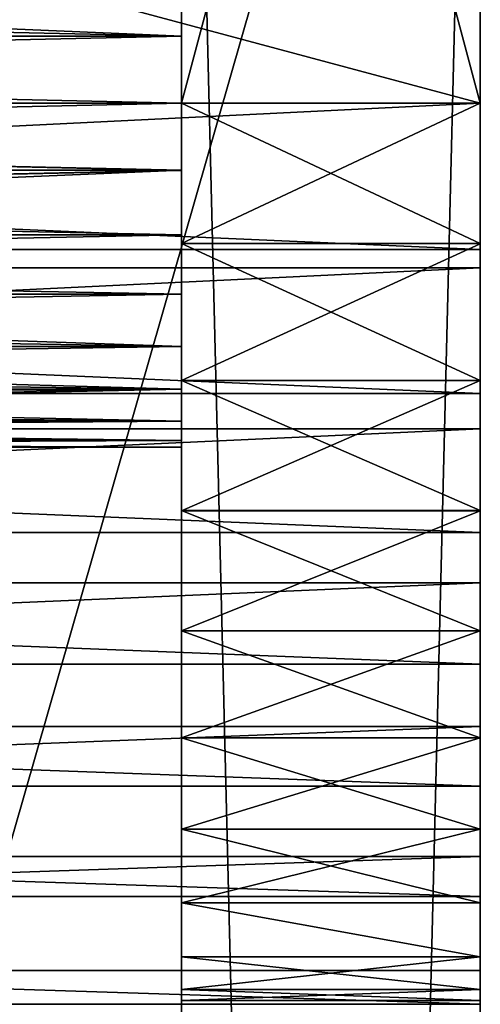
# Model space of a CAD drawing. Header units: millimetres. Extents: x -41 to 11, y -3 to 963.
# Tile 539 of 656: x 8.04 to 11.12, y 366.98 to 373.56. Entities that reach past the tile are written whole.
import ezdxf

# ---------------------------------------------------------------- set-up
doc = ezdxf.new("R2010")
doc.units = ezdxf.units.MM
doc.header["$LTSCALE"] = 65.185185
for name, color, linetype in [('3319', 7, 'CONTINUOUS'), ('3321', 7, 'CONTINUOUS'), ('3323', 7, 'CONTINUOUS'), ('3341', 7, 'CONTINUOUS'), ('3344', 7, 'CONTINUOUS'), ('3345', 7, 'CONTINUOUS'), ('3346', 7, 'CONTINUOUS'), ('3347', 7, 'CONTINUOUS'), ('3350', 7, 'CONTINUOUS'), ('3353', 7, 'CONTINUOUS'), ('3355', 7, 'CONTINUOUS'), ('3356', 7, 'CONTINUOUS'), ('3357', 7, 'CONTINUOUS'), ('3359', 7, 'CONTINUOUS'), ('3378', 7, 'CONTINUOUS'), ('3379', 7, 'CONTINUOUS')]:
    doc.layers.add(name, color=color, linetype=linetype)

msp = doc.modelspace()

# ---------------------------------------------------------------- linework, layer by layer
at = {"layer": '3319', "linetype": 'Continuous'}
for points in [[(9.125, 382.5, 93.5), (9.125, 297.5, 93.5), (9.125, 380.5, 91.5), (9.125, 382.5, 93.5)], [(9.125, 297.5, 8.5), (9.125, 382.5, 8.5), (9.125, 299.5, 10.5), (9.125, 297.5, 8.5)], [(9.125, 299.5, 10.5), (9.125, 382.5, 8.5), (9.125, 380.5, 10.5), (9.125, 299.5, 10.5)], [(9.125, 373, 57), (9.125, 375.1249, 51.8801), (9.125, 380.5, 57), (9.125, 373, 57)], [(9.125, 374.9119, 49.7215), (9.125, 372.0611, 45.0739), (9.125, 380.5, 57), (9.125, 374.9119, 49.7215)], [(9.125, 373, 45), (9.125, 380.5, 45), (9.125, 380.5, 57), (9.125, 373, 45)], [(9.125, 372.0611, 45.0739), (9.125, 373, 45), (9.125, 380.5, 57), (9.125, 372.0611, 45.0739)], [(9.125, 297.5, 93.5), (9.125, 299.5, 91.5), (9.125, 380.5, 91.5), (9.125, 297.5, 93.5)], [(9.125, 374.9121, 52.2782), (9.125, 375.1249, 51.8801), (9.125, 373, 57), (9.125, 374.9121, 52.2782)], [(9.125, 374.6262, 52.6265), (9.125, 374.9121, 52.2782), (9.125, 373, 57), (9.125, 374.6262, 52.6265)], [(9.125, 374.9119, 49.7215), (9.125, 374.6258, 49.3731), (9.125, 372.0611, 45.0739), (9.125, 374.9119, 49.7215)], [(9.125, 374.2777, 52.9125), (9.125, 374.6262, 52.6265), (9.125, 373, 57), (9.125, 374.2777, 52.9125)], [(9.125, 372.0611, 45.0739), (9.125, 374.6258, 49.3731), (9.125, 371.1457, 45.2937), (9.125, 372.0611, 45.0739)], [(9.125, 374.6258, 49.3731), (9.125, 374.2773, 49.0873), (9.125, 371.1457, 45.2937), (9.125, 374.6258, 49.3731)], [(9.125, 373.8803, 53.1249), (9.125, 374.2777, 52.9125), (9.125, 373, 57), (9.125, 373.8803, 53.1249)], [(9.125, 374.2773, 49.0873), (9.125, 373.8802, 48.8751), (9.125, 371.1457, 45.2937), (9.125, 374.2773, 49.0873)], [(9.125, 373.4486, 53.2558), (9.125, 373.8803, 53.1249), (9.125, 373, 57), (9.125, 373.4486, 53.2558)], [(9.125, 373.8802, 48.8751), (9.125, 373.4489, 48.7442), (9.125, 371.1457, 45.2937), (9.125, 373.8802, 48.8751)], [(9.125, 373.4489, 48.7442), (9.125, 373.0002, 48.7), (9.125, 370.2756, 45.6542), (9.125, 373.4489, 48.7442)], [(9.125, 371.1457, 45.2937), (9.125, 373.4489, 48.7442), (9.125, 370.2756, 45.6542), (9.125, 371.1457, 45.2937)], [(9.125, 372.9998, 53.3), (9.125, 373.4486, 53.2558), (9.125, 373, 57), (9.125, 372.9998, 53.3)], [(9.125, 373.0002, 48.7), (9.125, 372.5514, 48.7442), (9.125, 370.2756, 45.6542), (9.125, 373.0002, 48.7)], [(9.125, 372.5511, 53.2558), (9.125, 372.9998, 53.3), (9.125, 373, 57), (9.125, 372.5511, 53.2558)], [(9.125, 372.1198, 53.1249), (9.125, 372.5511, 53.2558), (9.125, 373, 57), (9.125, 372.1198, 53.1249)], [(9.125, 371.7227, 52.9127), (9.125, 372.1198, 53.1249), (9.125, 373, 57), (9.125, 371.7227, 52.9127)], [(9.125, 371.3742, 52.6269), (9.125, 371.7227, 52.9127), (9.125, 373, 57), (9.125, 371.3742, 52.6269)], [(9.125, 372.0612, 56.9261), (9.125, 367.0737, 51.9378), (9.125, 373, 57), (9.125, 372.0612, 56.9261)], [(9.125, 367.2936, 49.146), (9.125, 371.3742, 52.6269), (9.125, 373, 57), (9.125, 367.2936, 49.146)], [(9.125, 367, 50.9996), (9.125, 367.0739, 50.0614), (9.125, 373, 57), (9.125, 367, 50.9996)], [(9.125, 367.0737, 51.9378), (9.125, 367, 50.9996), (9.125, 373, 57), (9.125, 367.0737, 51.9378)], [(9.125, 367.0739, 50.0614), (9.125, 367.2936, 49.146), (9.125, 373, 57), (9.125, 367.0739, 50.0614)], [(9.125, 372.5514, 48.7442), (9.125, 372.1197, 48.8751), (9.125, 369.4733, 46.1459), (9.125, 372.5514, 48.7442)], [(9.125, 370.2756, 45.6542), (9.125, 372.5514, 48.7442), (9.125, 369.4733, 46.1459), (9.125, 370.2756, 45.6542)], [(9.125, 372.1197, 48.8751), (9.125, 371.7223, 49.0875), (9.125, 369.4733, 46.1459), (9.125, 372.1197, 48.8751)], [(9.125, 371.1458, 56.7063), (9.125, 367.2933, 52.8531), (9.125, 372.0612, 56.9261), (9.125, 371.1458, 56.7063)], [(9.125, 367.2933, 52.8531), (9.125, 367.0737, 51.9378), (9.125, 372.0612, 56.9261), (9.125, 367.2933, 52.8531)], [(9.125, 371.7223, 49.0875), (9.125, 371.3738, 49.3735), (9.125, 369.4733, 46.1459), (9.125, 371.7223, 49.0875)], [(9.125, 371.0881, 52.2785), (9.125, 371.3742, 52.6269), (9.125, 367.654, 48.2761), (9.125, 371.0881, 52.2785)], [(9.125, 367.654, 48.2761), (9.125, 371.3742, 52.6269), (9.125, 367.2936, 49.146), (9.125, 367.654, 48.2761)], [(9.125, 371.3738, 49.3735), (9.125, 371.0879, 49.7218), (9.125, 368.7575, 46.7573), (9.125, 371.3738, 49.3735)], [(9.125, 369.4733, 46.1459), (9.125, 371.3738, 49.3735), (9.125, 368.7575, 46.7573), (9.125, 369.4733, 46.1459)], [(9.125, 367.6536, 53.7233), (9.125, 367.2933, 52.8531), (9.125, 371.1458, 56.7063), (9.125, 367.6536, 53.7233)], [(9.125, 370.2761, 56.3461), (9.125, 367.6536, 53.7233), (9.125, 371.1458, 56.7063), (9.125, 370.2761, 56.3461)], [(9.125, 370.8752, 51.8805), (9.125, 371.0881, 52.2785), (9.125, 367.654, 48.2761), (9.125, 370.8752, 51.8805)], [(9.125, 371.0879, 49.7218), (9.125, 370.8751, 50.1199), (9.125, 368.7575, 46.7573), (9.125, 371.0879, 49.7218)], [(9.125, 370.7443, 51.4493), (9.125, 370.8752, 51.8805), (9.125, 367.654, 48.2761), (9.125, 370.7443, 51.4493)], [(9.125, 368.7575, 46.7573), (9.125, 370.8751, 50.1199), (9.125, 368.146, 47.4731), (9.125, 368.7575, 46.7573)], [(9.125, 370.8751, 50.1199), (9.125, 370.7442, 50.5512), (9.125, 368.146, 47.4731), (9.125, 370.8751, 50.1199)], [(9.125, 370.7, 51), (9.125, 370.7443, 51.4493), (9.125, 367.654, 48.2761), (9.125, 370.7, 51)], [(9.125, 370.7442, 50.5512), (9.125, 370.7, 51), (9.125, 368.146, 47.4731), (9.125, 370.7442, 50.5512)], [(9.125, 368.146, 47.4731), (9.125, 370.7, 51), (9.125, 367.654, 48.2761), (9.125, 368.146, 47.4731)], [(9.125, 368.1454, 54.526), (9.125, 367.6536, 53.7233), (9.125, 370.2761, 56.3461), (9.125, 368.1454, 54.526)], [(9.125, 369.4734, 55.8542), (9.125, 368.1454, 54.526), (9.125, 370.2761, 56.3461), (9.125, 369.4734, 55.8542)], [(9.125, 368.7574, 55.2426), (9.125, 368.1454, 54.526), (9.125, 369.4734, 55.8542), (9.125, 368.7574, 55.2426)]]:
    msp.add_3dface(points, dxfattribs=at)
at = {"layer": '3321', "linetype": 'Continuous'}
for points in [[(9.125, 297.5, 93.5), (9.125, 382.5, 93.5), (-40.875, 297.5, 93.5), (9.125, 297.5, 93.5)], [(9.125, 382.5, 93.5), (-40.875, 382.5, 93.5), (-40.875, 297.5, 93.5), (9.125, 382.5, 93.5)]]:
    msp.add_3dface(points, dxfattribs=at)
at = {"layer": '3323', "linetype": 'Continuous'}
for points in [[(-40.875, 382.5, 8.5), (9.125, 297.5, 8.5), (-40.875, 297.5, 8.5), (-40.875, 382.5, 8.5)], [(9.125, 382.5, 8.5), (9.125, 297.5, 8.5), (-40.875, 382.5, 8.5), (9.125, 382.5, 8.5)]]:
    msp.add_3dface(points, dxfattribs=at)
at = {"layer": '3341', "linetype": 'Continuous'}
for points in [[(-11.275, 379, 12), (-11.275, 301, 12), (11.125, 379, 12), (-11.275, 379, 12)], [(-11.275, 301, 12), (11.125, 301, 12), (11.125, 379, 12), (-11.275, 301, 12)]]:
    msp.add_3dface(points, dxfattribs=at)
at = {"layer": '3344', "linetype": 'Continuous'}
for points in [[(-11.275, 373, 43.5), (-11.275, 379, 43.5), (11.125, 379, 43.5), (-11.275, 373, 43.5)], [(-11.275, 373, 43.5), (11.125, 379, 43.5), (11.125, 373, 43.5), (-11.275, 373, 43.5)]]:
    msp.add_3dface(points, dxfattribs=at)
at = {"layer": '3345', "linetype": 'Continuous'}
for points in [[(-11.275, 372.0209, 43.5642), (-11.275, 373, 43.5), (11.125, 372.0209, 43.5642), (-11.275, 372.0209, 43.5642)], [(-11.275, 373, 43.5), (11.125, 373, 43.5), (11.125, 372.0209, 43.5642), (-11.275, 373, 43.5)], [(11.125, 373, 58.5), (-11.275, 371.8992, 58.4188), (11.125, 371.8986, 58.4187), (11.125, 373, 58.5)], [(-11.275, 373, 58.5), (-11.275, 371.8992, 58.4188), (11.125, 373, 58.5), (-11.275, 373, 58.5)], [(-11.275, 371.0587, 43.7556), (-11.275, 372.0209, 43.5642), (11.125, 371.0587, 43.7556), (-11.275, 371.0587, 43.7556)], [(11.125, 371.0587, 43.7556), (-11.275, 372.0209, 43.5642), (11.125, 372.0209, 43.5642), (11.125, 371.0587, 43.7556)], [(-11.275, 371.8992, 58.4188), (-11.275, 370.8227, 58.177), (11.125, 371.8986, 58.4187), (-11.275, 371.8992, 58.4188)], [(11.125, 371.8986, 58.4187), (-11.275, 370.8227, 58.177), (11.125, 370.8221, 58.1768), (11.125, 371.8986, 58.4187)], [(11.125, 370.1299, 44.0709), (-11.275, 371.0587, 43.7556), (11.125, 371.0587, 43.7556), (11.125, 370.1299, 44.0709)], [(-11.275, 370.1299, 44.0709), (-11.275, 371.0587, 43.7556), (11.125, 370.1299, 44.0709), (-11.275, 370.1299, 44.0709)], [(-11.275, 370.8227, 58.177), (-11.275, 369.7928, 57.7797), (11.125, 370.8221, 58.1768), (-11.275, 370.8227, 58.177)], [(11.125, 370.8221, 58.1768), (-11.275, 369.7928, 57.7797), (11.125, 369.7923, 57.7794), (11.125, 370.8221, 58.1768)], [(11.125, 369.2501, 44.5047), (-11.275, 370.1299, 44.0709), (11.125, 370.1299, 44.0709), (11.125, 369.2501, 44.5047)], [(-11.275, 369.2501, 44.5047), (-11.275, 370.1299, 44.0709), (11.125, 369.2501, 44.5047), (-11.275, 369.2501, 44.5047)], [(-11.275, 369.7928, 57.7797), (-11.275, 368.8333, 57.2361), (11.125, 369.7923, 57.7794), (-11.275, 369.7928, 57.7797)], [(11.125, 369.7923, 57.7794), (-11.275, 368.8333, 57.2361), (11.125, 368.8326, 57.2356), (11.125, 369.7923, 57.7794)], [(11.125, 368.4344, 45.0497), (-11.275, 369.2501, 44.5047), (11.125, 369.2501, 44.5047), (11.125, 368.4344, 45.0497)], [(-11.275, 368.4344, 45.0497), (-11.275, 369.2501, 44.5047), (11.125, 368.4344, 45.0497), (-11.275, 368.4344, 45.0497)], [(-11.275, 368.8333, 57.2361), (-11.275, 367.9634, 56.5572), (11.125, 368.8326, 57.2356), (-11.275, 368.8333, 57.2361)], [(11.125, 368.8326, 57.2356), (-11.275, 367.9634, 56.5572), (11.125, 367.963, 56.5569), (11.125, 368.8326, 57.2356)], [(11.125, 367.6967, 45.6967), (-11.275, 368.4344, 45.0497), (11.125, 368.4344, 45.0497), (11.125, 367.6967, 45.6967)], [(-11.275, 367.6967, 45.6967), (-11.275, 368.4344, 45.0497), (11.125, 367.6967, 45.6967), (-11.275, 367.6967, 45.6967)], [(-11.275, 367.9634, 56.5572), (-11.275, 367.2024, 55.7579), (11.125, 367.963, 56.5569), (-11.275, 367.9634, 56.5572)], [(11.125, 367.963, 56.5569), (-11.275, 367.2024, 55.7579), (11.125, 367.2026, 55.7581), (11.125, 367.963, 56.5569)], [(-11.275, 366.9754, 46.533), (-11.275, 367.6967, 45.6967), (11.125, 366.9758, 46.5325), (-11.275, 366.9754, 46.533)], [(11.125, 366.9758, 46.5325), (-11.275, 367.6967, 45.6967), (11.125, 367.6967, 45.6967), (11.125, 366.9758, 46.5325)], [(11.125, 367.2026, 55.7581), (-11.275, 367.2024, 55.7579), (11.125, 366.5672, 54.856), (11.125, 367.2026, 55.7581)], [(-11.275, 367.2024, 55.7579), (-11.275, 366.5667, 54.8552), (11.125, 366.5672, 54.856), (-11.275, 367.2024, 55.7579)], [(11.125, 366.3855, 47.4647), (-11.275, 366.9754, 46.533), (11.125, 366.9758, 46.5325), (11.125, 366.3855, 47.4647)]]:
    msp.add_3dface(points, dxfattribs=at)
at = {"layer": '3346', "linetype": 'Continuous'}
for points in [[(-11.275, 379, 58.5), (-11.275, 373, 58.5), (11.125, 373, 58.5), (-11.275, 379, 58.5)], [(-11.275, 379, 58.5), (11.125, 373, 58.5), (11.125, 379, 58.5), (-11.275, 379, 58.5)]]:
    msp.add_3dface(points, dxfattribs=at)
at = {"layer": '3347', "linetype": 'Continuous'}
for points in [[(11.125, 373, 45), (11.125, 379, 43.5), (11.125, 380.5, 45), (11.125, 373, 45)], [(11.125, 380.5, 10.5), (11.125, 301, 12), (11.125, 299.5, 10.5), (11.125, 380.5, 10.5)], [(11.125, 379, 12), (11.125, 301, 12), (11.125, 380.5, 10.5), (11.125, 379, 12)], [(11.125, 380.5, 57), (11.125, 379, 58.5), (11.125, 373, 57), (11.125, 380.5, 57)], [(11.125, 299.5, 91.5), (11.125, 379, 90), (11.125, 380.5, 91.5), (11.125, 299.5, 91.5)], [(11.125, 373, 43.5), (11.125, 379, 43.5), (11.125, 373, 45), (11.125, 373, 43.5)], [(11.125, 379, 58.5), (11.125, 373, 58.5), (11.125, 373, 57), (11.125, 379, 58.5)], [(11.125, 301, 90), (11.125, 379, 90), (11.125, 299.5, 91.5), (11.125, 301, 90)], [(11.125, 373, 58.5), (11.125, 371.8986, 58.4187), (11.125, 371.1458, 56.7063), (11.125, 373, 58.5)], [(11.125, 372.0209, 43.5642), (11.125, 373, 43.5), (11.125, 373, 45), (11.125, 372.0209, 43.5642)], [(11.125, 372.0612, 56.9261), (11.125, 373, 58.5), (11.125, 371.1458, 56.7063), (11.125, 372.0612, 56.9261)], [(11.125, 373, 57), (11.125, 373, 58.5), (11.125, 372.0612, 56.9261), (11.125, 373, 57)], [(11.125, 371.0587, 43.7556), (11.125, 372.0209, 43.5642), (11.125, 373, 45), (11.125, 371.0587, 43.7556)], [(11.125, 372.0605, 45.074), (11.125, 371.0587, 43.7556), (11.125, 373, 45), (11.125, 372.0605, 45.074)], [(11.125, 370.1299, 44.0709), (11.125, 371.0587, 43.7556), (11.125, 372.0605, 45.074), (11.125, 370.1299, 44.0709)], [(11.125, 371.1452, 45.2939), (11.125, 370.1299, 44.0709), (11.125, 372.0605, 45.074), (11.125, 371.1452, 45.2939)], [(11.125, 369.4734, 55.8542), (11.125, 371.8986, 58.4187), (11.125, 368.7574, 55.2426), (11.125, 369.4734, 55.8542)], [(11.125, 370.2761, 56.3461), (11.125, 371.8986, 58.4187), (11.125, 369.4734, 55.8542), (11.125, 370.2761, 56.3461)], [(11.125, 371.1458, 56.7063), (11.125, 371.8986, 58.4187), (11.125, 370.2761, 56.3461), (11.125, 371.1458, 56.7063)], [(11.125, 371.8986, 58.4187), (11.125, 365.7249, 52.823), (11.125, 368.7574, 55.2426), (11.125, 371.8986, 58.4187)], [(11.125, 371.8986, 58.4187), (11.125, 370.8221, 58.1768), (11.125, 365.7249, 52.823), (11.125, 371.8986, 58.4187)], [(11.125, 369.2501, 44.5047), (11.125, 370.1299, 44.0709), (11.125, 371.1452, 45.2939), (11.125, 369.2501, 44.5047)], [(11.125, 370.2751, 45.6545), (11.125, 369.2501, 44.5047), (11.125, 371.1452, 45.2939), (11.125, 370.2751, 45.6545)], [(11.125, 370.8221, 58.1768), (11.125, 366.0712, 53.8707), (11.125, 365.7249, 52.823), (11.125, 370.8221, 58.1768)], [(11.125, 370.8221, 58.1768), (11.125, 369.7923, 57.7794), (11.125, 366.0712, 53.8707), (11.125, 370.8221, 58.1768)], [(11.125, 368.4344, 45.0497), (11.125, 369.2501, 44.5047), (11.125, 370.2751, 45.6545), (11.125, 368.4344, 45.0497)], [(11.125, 369.4726, 46.1464), (11.125, 368.4344, 45.0497), (11.125, 370.2751, 45.6545), (11.125, 369.4726, 46.1464)], [(11.125, 369.7923, 57.7794), (11.125, 366.5672, 54.856), (11.125, 366.0712, 53.8707), (11.125, 369.7923, 57.7794)], [(11.125, 369.7923, 57.7794), (11.125, 368.8326, 57.2356), (11.125, 366.5672, 54.856), (11.125, 369.7923, 57.7794)], [(11.125, 368.7571, 46.7576), (11.125, 367.6967, 45.6967), (11.125, 369.4726, 46.1464), (11.125, 368.7571, 46.7576)], [(11.125, 367.6967, 45.6967), (11.125, 368.4344, 45.0497), (11.125, 369.4726, 46.1464), (11.125, 367.6967, 45.6967)], [(11.125, 368.8326, 57.2356), (11.125, 367.2026, 55.7581), (11.125, 366.5672, 54.856), (11.125, 368.8326, 57.2356)], [(11.125, 368.8326, 57.2356), (11.125, 367.963, 56.5569), (11.125, 367.2026, 55.7581), (11.125, 368.8326, 57.2356)], [(11.125, 368.7574, 55.2426), (11.125, 365.5361, 51.7352), (11.125, 368.1457, 54.5265), (11.125, 368.7574, 55.2426)], [(11.125, 365.7249, 52.823), (11.125, 365.5361, 51.7352), (11.125, 368.7574, 55.2426), (11.125, 365.7249, 52.823)], [(11.125, 368.1459, 47.4733), (11.125, 367.6967, 45.6967), (11.125, 368.7571, 46.7576), (11.125, 368.1459, 47.4733)], [(11.125, 367.654, 48.276), (11.125, 366.9758, 46.5325), (11.125, 368.1459, 47.4733), (11.125, 367.654, 48.276)], [(11.125, 366.9758, 46.5325), (11.125, 367.6967, 45.6967), (11.125, 368.1459, 47.4733), (11.125, 366.9758, 46.5325)], [(11.125, 368.1457, 54.5265), (11.125, 365.5361, 51.7352), (11.125, 367.6539, 53.7238), (11.125, 368.1457, 54.5265)], [(11.125, 367.2937, 49.1459), (11.125, 366.3855, 47.4647), (11.125, 367.654, 48.276), (11.125, 367.2937, 49.1459)], [(11.125, 366.3855, 47.4647), (11.125, 366.9758, 46.5325), (11.125, 367.654, 48.276), (11.125, 366.3855, 47.4647)], [(11.125, 367.6539, 53.7238), (11.125, 365.509, 50.6319), (11.125, 367.2935, 52.8536), (11.125, 367.6539, 53.7238)], [(11.125, 365.5361, 51.7352), (11.125, 365.509, 50.6319), (11.125, 367.6539, 53.7238), (11.125, 365.5361, 51.7352)], [(11.125, 365.9382, 48.4739), (11.125, 366.3855, 47.4647), (11.125, 367.2937, 49.1459), (11.125, 365.9382, 48.4739)], [(11.125, 367.0738, 50.0616), (11.125, 365.9382, 48.4739), (11.125, 367.2937, 49.1459), (11.125, 367.0738, 50.0616)], [(11.125, 367.2935, 52.8536), (11.125, 365.509, 50.6319), (11.125, 367.0739, 51.9386), (11.125, 367.2935, 52.8536)], [(11.125, 367.0739, 51.9386), (11.125, 365.6441, 49.5367), (11.125, 367, 51.0001), (11.125, 367.0739, 51.9386)], [(11.125, 365.509, 50.6319), (11.125, 365.6441, 49.5367), (11.125, 367.0739, 51.9386), (11.125, 365.509, 50.6319)], [(11.125, 365.6441, 49.5367), (11.125, 365.9382, 48.4739), (11.125, 367.0738, 50.0616), (11.125, 365.6441, 49.5367)], [(11.125, 367, 51.0001), (11.125, 365.6441, 49.5367), (11.125, 367.0738, 50.0616), (11.125, 367, 51.0001)]]:
    msp.add_3dface(points, dxfattribs=at)
at = {"layer": '3350', "linetype": 'Continuous'}
for points in [[(-11.275, 379, 90), (11.125, 379, 90), (11.125, 301, 90), (-11.275, 379, 90)], [(-11.275, 301, 90), (-11.275, 379, 90), (11.125, 301, 90), (-11.275, 301, 90)]]:
    msp.add_3dface(points, dxfattribs=at)
at = {"layer": '3353', "linetype": 'Continuous'}
for points in [[(9.125, 299.5, 91.5), (11.125, 299.5, 91.5), (11.125, 380.5, 91.5), (9.125, 299.5, 91.5)], [(9.125, 380.5, 91.5), (9.125, 299.5, 91.5), (11.125, 380.5, 91.5), (9.125, 380.5, 91.5)]]:
    msp.add_3dface(points, dxfattribs=at)
at = {"layer": '3355', "linetype": 'Continuous'}
for points in [[(9.125, 380.5, 57), (11.125, 380.5, 57), (11.125, 373, 57), (9.125, 380.5, 57)], [(9.125, 373, 57), (9.125, 380.5, 57), (11.125, 373, 57), (9.125, 373, 57)]]:
    msp.add_3dface(points, dxfattribs=at)
at = {"layer": '3356', "linetype": 'Continuous'}
for points in [[(9.125, 373, 57), (11.125, 373, 57), (11.125, 372.0612, 56.9261), (9.125, 373, 57)], [(9.125, 372.0612, 56.9261), (9.125, 373, 57), (11.125, 372.0612, 56.9261), (9.125, 372.0612, 56.9261)], [(9.125, 373, 45), (9.125, 372.0611, 45.0739), (11.125, 373, 45), (9.125, 373, 45)], [(9.125, 372.0611, 45.0739), (11.125, 372.0605, 45.074), (11.125, 373, 45), (9.125, 372.0611, 45.0739)], [(9.125, 372.0612, 56.9261), (11.125, 372.0612, 56.9261), (11.125, 371.1458, 56.7063), (9.125, 372.0612, 56.9261)], [(9.125, 371.1458, 56.7063), (9.125, 372.0612, 56.9261), (11.125, 371.1458, 56.7063), (9.125, 371.1458, 56.7063)], [(9.125, 372.0611, 45.0739), (9.125, 371.1457, 45.2937), (11.125, 372.0605, 45.074), (9.125, 372.0611, 45.0739)], [(9.125, 371.1457, 45.2937), (11.125, 371.1452, 45.2939), (11.125, 372.0605, 45.074), (9.125, 371.1457, 45.2937)], [(9.125, 371.1458, 56.7063), (11.125, 371.1458, 56.7063), (11.125, 370.2761, 56.3461), (9.125, 371.1458, 56.7063)], [(9.125, 370.2761, 56.3461), (9.125, 371.1458, 56.7063), (11.125, 370.2761, 56.3461), (9.125, 370.2761, 56.3461)], [(9.125, 371.1457, 45.2937), (9.125, 370.2756, 45.6542), (11.125, 371.1452, 45.2939), (9.125, 371.1457, 45.2937)], [(9.125, 370.2756, 45.6542), (11.125, 370.2751, 45.6545), (11.125, 371.1452, 45.2939), (9.125, 370.2756, 45.6542)], [(9.125, 370.2761, 56.3461), (11.125, 370.2761, 56.3461), (11.125, 369.4734, 55.8542), (9.125, 370.2761, 56.3461)], [(9.125, 369.4734, 55.8542), (9.125, 370.2761, 56.3461), (11.125, 369.4734, 55.8542), (9.125, 369.4734, 55.8542)], [(9.125, 370.2756, 45.6542), (9.125, 369.4733, 46.1459), (11.125, 370.2751, 45.6545), (9.125, 370.2756, 45.6542)], [(9.125, 369.4733, 46.1459), (11.125, 369.4726, 46.1464), (11.125, 370.2751, 45.6545), (9.125, 369.4733, 46.1459)], [(9.125, 369.4734, 55.8542), (11.125, 369.4734, 55.8542), (11.125, 368.7574, 55.2426), (9.125, 369.4734, 55.8542)], [(9.125, 368.7574, 55.2426), (9.125, 369.4734, 55.8542), (11.125, 368.7574, 55.2426), (9.125, 368.7574, 55.2426)], [(9.125, 369.4733, 46.1459), (9.125, 368.7575, 46.7573), (11.125, 369.4726, 46.1464), (9.125, 369.4733, 46.1459)], [(9.125, 368.7575, 46.7573), (11.125, 368.7571, 46.7576), (11.125, 369.4726, 46.1464), (9.125, 368.7575, 46.7573)], [(9.125, 368.7575, 46.7573), (9.125, 368.146, 47.4731), (11.125, 368.7571, 46.7576), (9.125, 368.7575, 46.7573)], [(9.125, 368.1454, 54.526), (9.125, 368.7574, 55.2426), (11.125, 368.1457, 54.5265), (9.125, 368.1454, 54.526)], [(9.125, 368.7574, 55.2426), (11.125, 368.7574, 55.2426), (11.125, 368.1457, 54.5265), (9.125, 368.7574, 55.2426)], [(9.125, 368.146, 47.4731), (11.125, 368.1459, 47.4733), (11.125, 368.7571, 46.7576), (9.125, 368.146, 47.4731)], [(9.125, 368.146, 47.4731), (9.125, 367.654, 48.2761), (11.125, 368.1459, 47.4733), (9.125, 368.146, 47.4731)], [(9.125, 367.654, 48.2761), (11.125, 367.654, 48.276), (11.125, 368.1459, 47.4733), (9.125, 367.654, 48.2761)], [(9.125, 368.1454, 54.526), (11.125, 368.1457, 54.5265), (11.125, 367.6539, 53.7238), (9.125, 368.1454, 54.526)], [(9.125, 367.6536, 53.7233), (9.125, 368.1454, 54.526), (11.125, 367.6539, 53.7238), (9.125, 367.6536, 53.7233)], [(9.125, 367.654, 48.2761), (11.125, 367.2937, 49.1459), (11.125, 367.654, 48.276), (9.125, 367.654, 48.2761)], [(9.125, 367.654, 48.2761), (9.125, 367.2936, 49.146), (11.125, 367.2937, 49.1459), (9.125, 367.654, 48.2761)], [(9.125, 367.6536, 53.7233), (11.125, 367.6539, 53.7238), (11.125, 367.2935, 52.8536), (9.125, 367.6536, 53.7233)], [(9.125, 367.2933, 52.8531), (9.125, 367.6536, 53.7233), (11.125, 367.2935, 52.8536), (9.125, 367.2933, 52.8531)], [(9.125, 367.0739, 50.0614), (11.125, 367.0738, 50.0616), (11.125, 367.2937, 49.1459), (9.125, 367.0739, 50.0614)], [(9.125, 367.2936, 49.146), (9.125, 367.0739, 50.0614), (11.125, 367.2937, 49.1459), (9.125, 367.2936, 49.146)], [(9.125, 367.2933, 52.8531), (11.125, 367.2935, 52.8536), (11.125, 367.0739, 51.9386), (9.125, 367.2933, 52.8531)], [(9.125, 367.0737, 51.9378), (9.125, 367.2933, 52.8531), (11.125, 367.0739, 51.9386), (9.125, 367.0737, 51.9378)], [(9.125, 367.0737, 51.9378), (11.125, 367.0739, 51.9386), (11.125, 367, 51.0001), (9.125, 367.0737, 51.9378)], [(9.125, 367.0739, 50.0614), (9.125, 367, 50.9996), (11.125, 367.0738, 50.0616), (9.125, 367.0739, 50.0614)], [(9.125, 367, 50.9996), (11.125, 367, 51.0001), (11.125, 367.0738, 50.0616), (9.125, 367, 50.9996)], [(9.125, 367, 50.9996), (9.125, 367.0737, 51.9378), (11.125, 367, 51.0001), (9.125, 367, 50.9996)]]:
    msp.add_3dface(points, dxfattribs=at)
at = {"layer": '3357', "linetype": 'Continuous'}
for points in [[(9.125, 380.5, 45), (9.125, 373, 45), (11.125, 380.5, 45), (9.125, 380.5, 45)], [(9.125, 373, 45), (11.125, 373, 45), (11.125, 380.5, 45), (9.125, 373, 45)]]:
    msp.add_3dface(points, dxfattribs=at)
at = {"layer": '3359', "linetype": 'Continuous'}
for points in [[(9.125, 299.5, 10.5), (9.125, 380.5, 10.5), (11.125, 299.5, 10.5), (9.125, 299.5, 10.5)], [(9.125, 380.5, 10.5), (11.125, 380.5, 10.5), (11.125, 299.5, 10.5), (9.125, 380.5, 10.5)]]:
    msp.add_3dface(points, dxfattribs=at)
at = {"layer": '3378', "linetype": 'Continuous'}
for points in [[(9.125, 373.8803, 53.1249), (9.125, 373.4486, 53.2558), (-0.975, 373.8802, 53.1249), (9.125, 373.8803, 53.1249)], [(9.125, 373.4486, 53.2558), (-0.975, 373.6677, 53.201), (-0.975, 373.8802, 53.1249), (9.125, 373.4486, 53.2558)], [(9.125, 373.4486, 53.2558), (-0.975, 373.4487, 53.2558), (-0.975, 373.6677, 53.201), (9.125, 373.4486, 53.2558)], [(9.125, 373.4486, 53.2558), (-0.975, 373.2254, 53.2889), (-0.975, 373.4487, 53.2558), (9.125, 373.4486, 53.2558)], [(9.125, 373.4486, 53.2558), (9.125, 372.9998, 53.3), (-0.975, 373.2254, 53.2889), (9.125, 373.4486, 53.2558)], [(9.125, 372.9998, 53.3), (-0.975, 373, 53.3), (-0.975, 373.2254, 53.2889), (9.125, 372.9998, 53.3)], [(9.125, 372.9998, 53.3), (-0.975, 372.7746, 53.2889), (-0.975, 373, 53.3), (9.125, 372.9998, 53.3)], [(9.125, 372.9998, 53.3), (9.125, 372.5511, 53.2558), (-0.975, 372.7746, 53.2889), (9.125, 372.9998, 53.3)], [(9.125, 372.5511, 53.2558), (-0.975, 372.5513, 53.2558), (-0.975, 372.7746, 53.2889), (9.125, 372.5511, 53.2558)], [(9.125, 372.5511, 53.2558), (-0.975, 372.3323, 53.201), (-0.975, 372.5513, 53.2558), (9.125, 372.5511, 53.2558)], [(9.125, 372.5511, 53.2558), (9.125, 372.1198, 53.1249), (-0.975, 372.3323, 53.201), (9.125, 372.5511, 53.2558)], [(9.125, 372.1198, 53.1249), (-0.975, 372.1198, 53.1249), (-0.975, 372.3323, 53.201), (9.125, 372.1198, 53.1249)], [(9.125, 372.1198, 53.1249), (-0.975, 371.9158, 53.0284), (-0.975, 372.1198, 53.1249), (9.125, 372.1198, 53.1249)], [(9.125, 372.1198, 53.1249), (9.125, 371.7227, 52.9127), (-0.975, 371.9158, 53.0284), (9.125, 372.1198, 53.1249)], [(9.125, 371.7227, 52.9127), (-0.975, 371.7222, 52.9124), (-0.975, 371.9158, 53.0284), (9.125, 371.7227, 52.9127)], [(9.125, 371.7227, 52.9127), (9.125, 371.3742, 52.6269), (-0.975, 371.7222, 52.9124), (9.125, 371.7227, 52.9127)], [(9.125, 371.3742, 52.6269), (-0.975, 371.5409, 52.7779), (-0.975, 371.7222, 52.9124), (9.125, 371.3742, 52.6269)], [(9.125, 371.3742, 52.6269), (-0.975, 371.3737, 52.6263), (-0.975, 371.5409, 52.7779), (9.125, 371.3742, 52.6269)], [(9.125, 371.3742, 52.6269), (9.125, 371.0881, 52.2785), (-0.975, 371.3737, 52.6263), (9.125, 371.3742, 52.6269)], [(9.125, 371.0881, 52.2785), (-0.975, 371.2221, 52.4591), (-0.975, 371.3737, 52.6263), (9.125, 371.0881, 52.2785)], [(9.125, 371.0881, 52.2785), (-0.975, 371.0876, 52.2778), (-0.975, 371.2221, 52.4591), (9.125, 371.0881, 52.2785)], [(9.125, 371.0881, 52.2785), (9.125, 370.8752, 51.8805), (-0.975, 371.0876, 52.2778), (9.125, 371.0881, 52.2785)], [(9.125, 370.8752, 51.8805), (-0.975, 370.9716, 52.0842), (-0.975, 371.0876, 52.2778), (9.125, 370.8752, 51.8805)], [(9.125, 370.8752, 51.8805), (-0.975, 370.8751, 51.8802), (-0.975, 370.9716, 52.0842), (9.125, 370.8752, 51.8805)], [(9.125, 370.8752, 51.8805), (9.125, 370.7443, 51.4493), (-0.975, 370.8751, 51.8802), (9.125, 370.8752, 51.8805)], [(9.125, 370.7443, 51.4493), (-0.975, 370.799, 51.6677), (-0.975, 370.8751, 51.8802), (9.125, 370.7443, 51.4493)], [(9.125, 370.7443, 51.4493), (-0.975, 370.7442, 51.4487), (-0.975, 370.799, 51.6677), (9.125, 370.7443, 51.4493)], [(9.125, 370.7443, 51.4493), (9.125, 370.7, 51), (-0.975, 370.7442, 51.4487), (9.125, 370.7443, 51.4493)], [(9.125, 370.7, 51), (-0.975, 370.7111, 51.2254), (-0.975, 370.7442, 51.4487), (9.125, 370.7, 51)], [(9.125, 370.7, 51), (-0.975, 370.7, 51), (-0.975, 370.7111, 51.2254), (9.125, 370.7, 51)]]:
    msp.add_3dface(points, dxfattribs=at)
at = {"layer": '3379', "linetype": 'Continuous'}
for points in [[(9.125, 373.4489, 48.7442), (9.125, 373.8802, 48.8751), (-0.975, 373.6677, 48.799), (9.125, 373.4489, 48.7442)], [(9.125, 373.4489, 48.7442), (-0.975, 373.6677, 48.799), (-0.975, 373.4487, 48.7442), (9.125, 373.4489, 48.7442)], [(9.125, 373.4489, 48.7442), (-0.975, 373.4487, 48.7442), (-0.975, 373.2254, 48.7111), (9.125, 373.4489, 48.7442)], [(9.125, 373.0002, 48.7), (9.125, 373.4489, 48.7442), (-0.975, 373.2254, 48.7111), (9.125, 373.0002, 48.7)], [(9.125, 373.0002, 48.7), (-0.975, 373.2254, 48.7111), (-0.975, 373, 48.7), (9.125, 373.0002, 48.7)], [(9.125, 373.0002, 48.7), (-0.975, 373, 48.7), (-0.975, 372.7746, 48.7111), (9.125, 373.0002, 48.7)], [(9.125, 372.5514, 48.7442), (9.125, 373.0002, 48.7), (-0.975, 372.7746, 48.7111), (9.125, 372.5514, 48.7442)], [(9.125, 372.5514, 48.7442), (-0.975, 372.7746, 48.7111), (-0.975, 372.5513, 48.7442), (9.125, 372.5514, 48.7442)], [(9.125, 372.5514, 48.7442), (-0.975, 372.3323, 48.799), (-0.975, 372.1198, 48.8751), (9.125, 372.5514, 48.7442)], [(9.125, 372.5514, 48.7442), (-0.975, 372.5513, 48.7442), (-0.975, 372.3323, 48.799), (9.125, 372.5514, 48.7442)], [(9.125, 372.1197, 48.8751), (9.125, 372.5514, 48.7442), (-0.975, 372.1198, 48.8751), (9.125, 372.1197, 48.8751)], [(9.125, 372.1197, 48.8751), (-0.975, 372.1198, 48.8751), (-0.975, 371.9158, 48.9716), (9.125, 372.1197, 48.8751)], [(9.125, 371.7223, 49.0875), (9.125, 372.1197, 48.8751), (-0.975, 371.9158, 48.9716), (9.125, 371.7223, 49.0875)], [(9.125, 371.7223, 49.0875), (-0.975, 371.9158, 48.9716), (-0.975, 371.7222, 49.0876), (9.125, 371.7223, 49.0875)], [(9.125, 371.3738, 49.3735), (9.125, 371.7223, 49.0875), (-0.975, 371.5409, 49.2221), (9.125, 371.3738, 49.3735)], [(9.125, 371.7223, 49.0875), (-0.975, 371.7222, 49.0876), (-0.975, 371.5409, 49.2221), (9.125, 371.7223, 49.0875)], [(9.125, 371.3738, 49.3735), (-0.975, 371.5409, 49.2221), (-0.975, 371.3737, 49.3737), (9.125, 371.3738, 49.3735)], [(9.125, 371.0879, 49.7218), (9.125, 371.3738, 49.3735), (-0.975, 371.2221, 49.5409), (9.125, 371.0879, 49.7218)], [(9.125, 371.3738, 49.3735), (-0.975, 371.3737, 49.3737), (-0.975, 371.2221, 49.5409), (9.125, 371.3738, 49.3735)], [(9.125, 371.0879, 49.7218), (-0.975, 371.2221, 49.5409), (-0.975, 371.0876, 49.7222), (9.125, 371.0879, 49.7218)], [(9.125, 371.0879, 49.7218), (-0.975, 370.9716, 49.9158), (-0.975, 370.8751, 50.1198), (9.125, 371.0879, 49.7218)], [(9.125, 371.0879, 49.7218), (-0.975, 371.0876, 49.7222), (-0.975, 370.9716, 49.9158), (9.125, 371.0879, 49.7218)], [(9.125, 370.8751, 50.1199), (9.125, 371.0879, 49.7218), (-0.975, 370.8751, 50.1198), (9.125, 370.8751, 50.1199)], [(9.125, 370.8751, 50.1199), (-0.975, 370.8751, 50.1198), (-0.975, 370.799, 50.3323), (9.125, 370.8751, 50.1199)], [(9.125, 370.7442, 50.5512), (9.125, 370.8751, 50.1199), (-0.975, 370.799, 50.3323), (9.125, 370.7442, 50.5512)], [(9.125, 370.7442, 50.5512), (-0.975, 370.799, 50.3323), (-0.975, 370.7442, 50.5513), (9.125, 370.7442, 50.5512)], [(9.125, 370.7, 51), (9.125, 370.7442, 50.5512), (-0.975, 370.7, 51), (9.125, 370.7, 51)], [(9.125, 370.7442, 50.5512), (-0.975, 370.7111, 50.7746), (-0.975, 370.7, 51), (9.125, 370.7442, 50.5512)], [(9.125, 370.7442, 50.5512), (-0.975, 370.7442, 50.5513), (-0.975, 370.7111, 50.7746), (9.125, 370.7442, 50.5512)]]:
    msp.add_3dface(points, dxfattribs=at)

doc.saveas('drawing.dxf')
